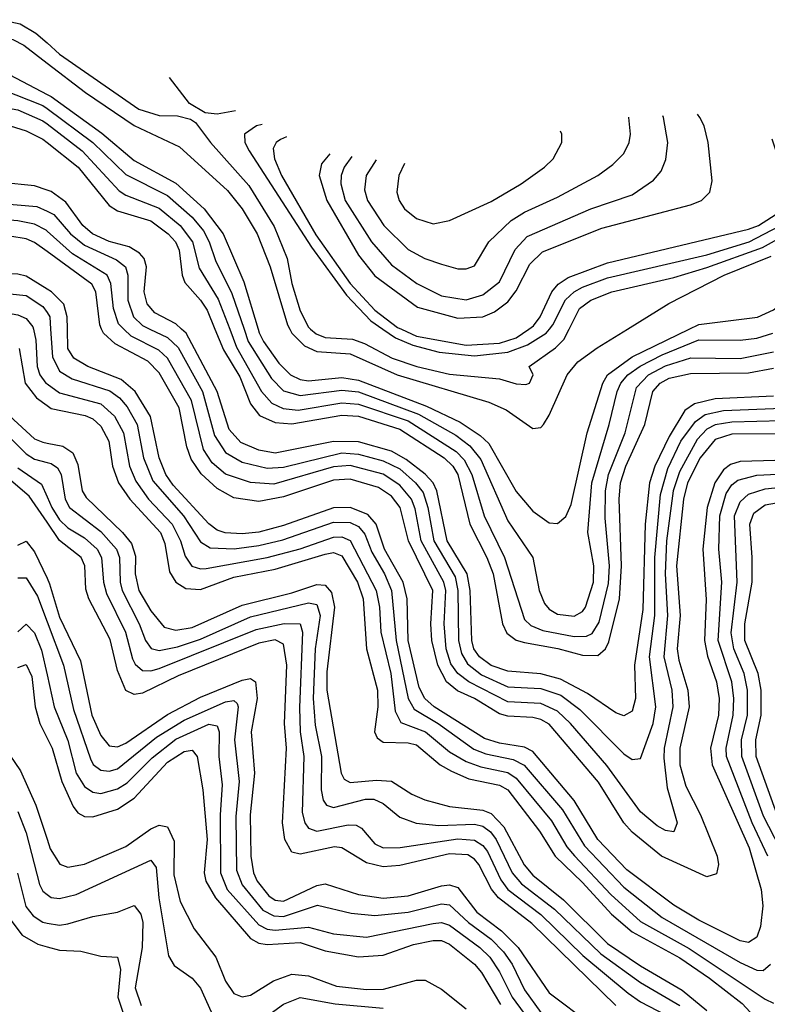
# Model space of a CAD drawing. Header units: inches. Extents: x 884549 to 1028252, y 526810 to 653624.
# Tile 356 of 656: x 899934 to 901735, y 638373 to 640746. Entities that reach past the tile are written whole.
import ezdxf

# ---------------------------------------------------------------- set-up
doc = ezdxf.new("R2010")
doc.units = ezdxf.units.IN
doc.header["$MEASUREMENT"] = 0
for name, color, linetype in [('A8693', 7, 'Continuous'), ('A8694', 7, 'Continuous'), ('A9603', 7, 'Continuous'), ('A9604', 7, 'Continuous')]:
    doc.layers.add(name, color=color, linetype=linetype)

msp = doc.modelspace()

# ---------------------------------------------------------------- linework, layer by layer
at = {"layer": 'A8693', "color": 5}
for points, elevation in [([(899967.2, 640000), (899973.1, 639973.1), (899976.6, 639910), (899982.9, 639890), (899997.3, 639870), (900000, 639868.1)], 3440), ([(899933.1, 639953.1), (899947, 639870), (899974.6, 639834.6), (900000, 639816.2)], 3420), ([(899889.8, 639809.8), (899970, 639736), (899990, 639727.3), (900000, 639725.4)], 3380), ([(899870, 639777.2), (899950, 639699.3), (899970, 639686.9), (900000, 639678.9)], 3360), ([(899930, 639665.4), (899986.8, 639626.8), (900000, 639596.2)], 3340), ([(900000, 639534.5), (899957.2, 639597.2), (899890, 639654.7)], 3320), ([(899930, 639479.6), (899950, 639489.2), (899970, 639463), (900000, 639399.7)], 3280), ([(899930, 639400.8), (899950, 639400.8), (899976.7, 639356.7), (900000, 639294.8)], 3260), ([(899930, 639270.7), (899950, 639289), (899970, 639268.1), (899986.6, 639226.6), (900000, 639167.3)], 3240), ([(899930, 639185), (899950, 639191.9), (899963.3, 639163.3), (899971.2, 639090), (899982.3, 639050), (900000, 639014.7)], 3220), ([(899910, 638973.4), (899936, 638936), (899973, 638853), (900000, 638770.8)], 3180), ([(899930, 638837.4), (899950, 638786.3), (899981.8, 638661.8), (899990, 638645.5), (900000, 638638)], 3160), ([(899928.8, 638688.8), (899948.8, 638608.8), (899966.2, 638586.2), (899990, 638570.7), (900000, 638568.9)], 3140), ([(899910, 638579.3), (899939.7, 638539.7), (899977.7, 638517.7), (900000, 638511.6)], 3120)]:
    msp.add_lwpolyline(points, dxfattribs=dict(at, elevation=elevation))
at = {"layer": 'A8694', "color": 5}
for points, elevation in [([(899077.7, 640000), (899091.1, 640050), (899109.9, 640090.1), (899132.4, 640107.6), (899170, 640124.8), (899250, 640143.6), (899290, 640158.7), (899336.7, 640183.3), (899373, 640210), (899400.6, 640239.4), (899421, 640270), (899456.2, 640370), (899499, 640461), (899514.8, 640485.2), (899679.1, 640680.9), (899730, 640713.9), (899810, 640744.7), (899890, 640745.6), (899935.3, 640735.3), (899973.3, 640713.3), (900000, 640689.5)], 3740), ([(899105.8, 640000), (899114.1, 640030), (899132.7, 640067.3), (899170, 640092.7), (899270, 640119.8), (899319.4, 640140.6), (899370, 640169.7), (899410, 640205.1), (899430.5, 640230), (899452.2, 640267.8), (899478.2, 640350), (899527.3, 640452.7), (899595.7, 640530), (899650, 640604.1), (899701.3, 640658.7), (899730, 640677.4), (899790, 640704), (899830, 640710.2), (899890, 640705), (899917.7, 640697.7), (899944.1, 640684.1), (900000, 640641.2)], 3720), ([(899165.6, 640000), (899169.4, 640010.6), (899189.4, 640030.6), (899210, 640041.9), (899310, 640071.7), (899355, 640090), (899392.5, 640110), (899430, 640138.8), (899458.8, 640170), (899496.7, 640230), (899540.5, 640350), (899570.5, 640410), (899710, 640575.8), (899750, 640608.9), (899790, 640624.7), (899830, 640630.9), (899870, 640626.1), (899910, 640612.9), (900000, 640565.5)], 3680), ([(899203.1, 640000), (899210, 640006.9), (899230, 640017.3), (899331, 640049), (899387.1, 640072.9), (899418.7, 640090), (899450, 640114.4), (899475.8, 640144.2), (899522.4, 640217.6), (899570, 640343.2), (899609.8, 640410), (899743, 640557), (899790, 640584.2), (899830, 640589.8), (899890, 640578.5), (899990, 640539), (900000, 640531.6)], 3660), ([(899271.3, 640000), (899422.9, 640057.1), (899470, 640089.2), (899497, 640123), (899550.5, 640209.5), (899590, 640313.8), (899632.5, 640387.5), (899710, 640473.7), (899759.6, 640520.4), (899790, 640540.6), (899830, 640545.8), (899930, 640528.3), (899990, 640502.3), (900000, 640494.6)], 3640), ([(899348.4, 640000), (899446.1, 640033.9), (899490, 640065), (899518.3, 640101.7), (899571.5, 640188.5), (899611.6, 640288.4), (899655.4, 640364.6), (899730, 640441.4), (899770, 640475.7), (899790, 640490.1), (899830, 640498), (899911.2, 640490), (899950, 640477.5), (899990, 640457.6), (900000, 640449.7)], 3620), ([(900000, 640335.1), (899970, 640345), (899890, 640353.6), (899830, 640380.2), (899810, 640384.3), (899770, 640374.4), (899710, 640327), (899658, 640242), (899627.2, 640170), (899590, 640102.2), (899544.2, 640035.8), (899512.3, 640000)], 3580), ([(899556.7, 640000), (899607.3, 640072.7), (899678.1, 640210), (899725.6, 640290), (899757.5, 640322.5), (899790, 640334.1), (899810, 640330.6), (899870, 640304.7), (899975.8, 640295.8), (900000, 640284.3)], 3560), ([(900000, 640236.3), (899998.1, 640238.1), (899970, 640253.3), (899930, 640261.2), (899850, 640267.1), (899790, 640290.3), (899770, 640286.3), (899710, 640197.3), (899628.7, 640050), (899593, 640000)], 3540), ([(900000, 640186.8), (899970, 640208.6), (899950, 640217.2), (899910, 640224.4), (899850, 640227.7), (899810, 640237.2), (899786.5, 640233.5), (899750, 640192.4), (899652.3, 640030), (899632.4, 640000)], 3520), ([(900000, 640096.7), (899950, 640127.3), (899930, 640132.4), (899870, 640133.7), (899830, 640146), (899810, 640141.3), (899786.6, 640113.4), (899709.9, 640000)], 3480), ([(899755.2, 640000), (899774.9, 640025.1), (899810, 640085.2), (899824.3, 640095.7), (899850, 640097.7), (899870, 640088.8), (899950, 640080.7), (899990, 640054.6), (900000, 640039.9)], 3460), ([(899812.7, 640000), (899841.7, 640038.3), (899850, 640043.4), (899870, 640044.7), (899930, 640034.5), (899950, 640025.3), (899965.9, 640005.9), (899967.2, 640000)], 3440)]:
    msp.add_lwpolyline(points, dxfattribs=dict(at, elevation=elevation))
at = {"layer": 'A9603', "color": 5}
for points, elevation in [([(900008.6, 640000), (900012.9, 639932.9), (900030, 639898.9), (900060.6, 639880.6), (900151.4, 639851.4), (900174.6, 639834.6), (900192.8, 639812.8), (900217.4, 639770), (900232.7, 639690), (900254.8, 639634.8), (900328.6, 639550), (900370, 639487.6), (900393.3, 639473.3), (900450.6, 639470.6), (900510, 639478.3), (900567.9, 639492.1), (900690, 639534.9), (900730, 639533.9), (900750, 639524.7), (900765.9, 639505.9), (900782.6, 639462.6), (900813.3, 639410), (900830, 639370), (900840.9, 639250), (900870.2, 639110.2), (900884.6, 639084.6), (900942.3, 639050), (901028, 638988), (901057, 638977), (901122.8, 638962.8), (901149.2, 638949.2), (901241.7, 638841.7), (901295.2, 638755.2), (901390, 638655.6), (901481.9, 638581.9), (901670, 638473.6), (901710, 638455.5), (901725.2, 638454.8), (901743.1, 638470)], 3460), ([(901810, 639685.2), (901670, 639681.3), (901646.3, 639673.7), (901630, 639660.7), (901609.2, 639630), (901590.5, 639570), (901580, 639470), (901588.4, 639348.4), (901584, 639250), (901591.6, 639211.6), (901612.6, 639150), (901619.6, 639110), (901618, 639070), (901598.8, 638990), (901602.5, 638950), (901691.3, 638750), (901720.5, 638650), (901724.4, 638610), (901719.2, 638560.8), (901710, 638535), (901690, 638522.3), (901670, 638525.7), (901570, 638575.7), (901510, 638611.8), (901397, 638697), (901327.4, 638770), (901270, 638864.1), (901170, 638981.9), (901150, 638992.6), (901090, 639002.3), (901053.9, 639013.9), (900933, 639090), (900909.8, 639109.8), (900896.6, 639136.6), (900870.2, 639250), (900867.9, 639350), (900858.3, 639390), (900813.4, 639470), (900793, 639530), (900773, 639553), (900730, 639569.9), (900690, 639569.7), (900570, 639526.5), (900510, 639511.1), (900470, 639506.6), (900429, 639509), (900410, 639515.9), (900390, 639530.6), (900304.1, 639624.1), (900286, 639650), (900270.2, 639690), (900249.4, 639789.4), (900212.3, 639850), (900178.4, 639878.4), (900098.6, 639910), (900064.4, 639930), (900050, 639953.6), (900049.3, 640000)], 3480), ([(901770, 639747.4), (901650, 639746.6), (901610, 639733.7), (901573.3, 639690), (901543.1, 639630), (901533.4, 639590), (901516.3, 639430), (901525.4, 639310), (901518.2, 639230), (901522.1, 639202.1), (901543.8, 639130), (901547.4, 639090), (901524.5, 638990), (901524.2, 638950), (901538.9, 638898.9), (901574.5, 638830), (901614.7, 638730), (901617.4, 638710), (901612.9, 638687.1), (901590, 638680.5), (901480.5, 638730), (901410, 638788.1), (901390, 638810.4), (901328.5, 638908.5), (901210, 639048.1), (901190, 639059.2), (901170, 639063.9), (901110, 639067.1), (901090, 639073.2), (901030, 639109.9), (900988.7, 639128.7), (900962.7, 639150), (900941.4, 639190), (900926.9, 639250), (900924.5, 639290), (900929.4, 639370), (900870.5, 639490), (900850.6, 639570), (900830, 639597.2), (900798.4, 639618.4), (900730, 639638.7), (900690, 639635.9), (900570, 639595.7), (900510, 639584.5), (900450, 639593.8), (900410, 639615.8), (900371.6, 639651.6), (900347, 639687), (900336.6, 639716.6), (900318.3, 639810), (900270, 639894.7), (900242.7, 639922.7), (900164.4, 639964.4), (900135.9, 639990), (900131.6, 640000)], 3520), ([(901770, 639778.9), (901650, 639776), (901610, 639769.7), (901590, 639758.7), (901566.2, 639733.8), (901523.9, 639656.1), (901508.4, 639610), (901492.7, 639490), (901489.2, 639410), (901494.6, 639310), (901485.9, 639210), (901505, 639130), (901507.8, 639090), (901487, 638990), (901486, 638966), (901494.4, 638894.4), (901518.5, 638810), (901510, 638788.8), (901490, 638792.1), (901470, 638803), (901430, 638836.8), (901348.4, 638948.4), (901261.4, 639050), (901230, 639079.7), (901190, 639097.6), (901110, 639102.2), (901016.1, 639150), (900989.4, 639170), (900973.2, 639193.2), (900961.4, 639230), (900956.6, 639290), (900960.4, 639370), (900956.3, 639390), (900901.5, 639490), (900886.9, 639566.9), (900877.8, 639590), (900850, 639624), (900810, 639650.4), (900730, 639671.3), (900690, 639667.8), (900546.8, 639626.8), (900490, 639630.5), (900430, 639650.5), (900397.9, 639677.9), (900376.8, 639710), (900348, 639828), (900290.2, 639930.2), (900269.2, 639949.2), (900202.8, 639982.8), (900185.1, 640000)], 3540), ([(900247.6, 640000), (900290, 639979.5), (900316, 639956), (900374.7, 639850), (900403.3, 639743.3), (900430, 639702.6), (900470, 639679.7), (900530, 639664.7), (900570, 639667.2), (900710, 639702.1), (900750, 639698.6), (900810, 639682.3), (900850, 639663.2), (900887.5, 639630), (900906, 639606), (900917.8, 639570), (900932.1, 639490), (900983, 639403), (900989.6, 639370), (900991.3, 639250), (900998.4, 639218.4), (901013.3, 639193.3), (901047.1, 639167.1), (901110, 639138.3), (901190, 639134.3), (901237.7, 639117.7), (901283.6, 639083.6), (901390, 638976.3), (901410, 638963.3), (901430, 638965.2), (901460.6, 639050), (901467.1, 639090), (901451.8, 639210), (901464.1, 639310), (901464, 639450), (901478.1, 639601.9), (901496, 639664), (901527.2, 639730), (901562.2, 639777.8), (901585.8, 639794.2), (901630, 639803.7), (901770, 639809.7)], 3560), ([(901750, 639838.4), (901610, 639832), (901559.7, 639820.3), (901536.3, 639803.7), (901498.8, 639741.2), (901464.7, 639670), (901451.5, 639630), (901441.4, 639530), (901435.5, 639324.5), (901415.4, 639190), (901417.8, 639110), (901410, 639079.3), (901390, 639068.6), (901370, 639075.2), (901302.4, 639122.4), (901236.8, 639156.8), (901190, 639169.3), (901110, 639175.7), (901070, 639189.7), (901042.2, 639210), (901028.6, 639230), (901023.1, 639250), (901019.1, 639370), (901011.9, 639410), (900964.1, 639490), (900939.4, 639610), (900930, 639630), (900910.6, 639650.6), (900865.6, 639685.6), (900830, 639706.2), (900750, 639728.8), (900690.4, 639729.6), (900550, 639701.5), (900510, 639708.2), (900467, 639727), (900438.4, 639758.4), (900410, 639850), (900335, 639990), (900324, 640000)], 3580), ([(900404.5, 640000), (900425.3, 639950), (900464.8, 639884.8), (900490, 639819.7), (900512, 639792), (900550, 639774.8), (900590, 639771.7), (900710, 639792.6), (900750, 639790), (900850, 639758.8), (900957.1, 639690), (900977.8, 639670), (900990, 639650), (901018.9, 639530), (901059.9, 639450), (901075, 639410), (901097.3, 639290), (901107.5, 639267.5), (901130, 639250.9), (901150, 639244.6), (901230.6, 639230.6), (901290, 639214.2), (901326.7, 639213.3), (901345.7, 639230), (901353.8, 639246.2), (901379.3, 639350), (901384.1, 639430), (901378.6, 639590), (901381.5, 639630), (901394.1, 639670), (901440.2, 639770), (901459.3, 639850), (901476.8, 639870), (901498.5, 639881.5), (901550, 639893.2), (901690, 639894.5), (901750, 639906)], 3620), ([(900440, 640000), (900456.7, 639956.7), (900516.4, 639850), (900541.4, 639821.4), (900568.8, 639808.8), (900605, 639805), (900710, 639822.7), (900750, 639819.4), (900870, 639778.7), (900985.5, 639705.5), (901005.2, 639685.2), (901023.8, 639650), (901053.1, 639550), (901101.9, 639450), (901150, 639300.3), (901165.5, 639285.5), (901194.2, 639274.2), (901270, 639259.4), (901299.5, 639260.5), (901313.1, 639266.9), (901330, 639294), (901352.7, 639387.3), (901355, 639430), (901344.6, 639544.6), (901345.3, 639610), (901352.4, 639650), (901392.9, 639750), (901420.4, 639859.6), (901448.7, 639890), (901490, 639911.8), (901550.9, 639930.9), (901670, 639929.3), (901750, 639945.7)], 3640), ([(900474.7, 640000), (900484.9, 639970), (900540.7, 639880.7), (900570, 639851.3), (900610, 639840.1), (900710, 639852.8), (900750, 639848.6), (900894.9, 639794.9), (900984.8, 639744.8), (901018.6, 639718.6), (901045.5, 639685.5), (901110, 639537.9), (901170.1, 639450), (901185.9, 639370), (901198.9, 639338.9), (901210, 639325.2), (901230, 639313), (901270, 639308.1), (901290, 639319.9), (901296.9, 639330), (901316.2, 639390), (901317.5, 639430), (901302.9, 639510), (901312.4, 639630), (901354.7, 639770), (901373.8, 639850), (901382.1, 639870), (901399.2, 639890), (901429.2, 639910.8), (901482.2, 639937.8), (901570, 639974.3), (901670, 639973.2), (901710, 639978.5), (901748.5, 639990)], 3660), ([(900508.7, 640000), (900511.4, 639991.4), (900521.6, 639970), (900558.2, 639918.2), (900586.2, 639890), (900610, 639878.6), (900630, 639875.4), (900710, 639883.4), (900750, 639877.2), (900914.4, 639814.4), (900995.6, 639775.6), (901043.8, 639743.8), (901064.3, 639724.3), (901130, 639608.7), (901170, 639561.4), (901210, 639533.5), (901230, 639531.5), (901250, 639548.6), (901262.9, 639577.1), (901301.7, 639750), (901338.7, 639870), (901350.2, 639890), (901410, 639932.9), (901546.8, 640000)], 3680), ([(900584.8, 640000), (900590, 639990), (900620.1, 639960.1), (900650, 639946.2), (900730, 639940.6), (900843.4, 639890), (901064.3, 639824.3), (901105.8, 639805.8), (901170, 639760.8), (901190, 639763.3), (901195.9, 639770), (901210, 639792.3), (901253.5, 639890), (901278.9, 639921.1), (901325.2, 639954.8), (901398.2, 640000)], 3720), ([(900635.1, 640000), (900648.4, 639988.4), (900670, 639980.1), (900735.6, 639975.6), (900765, 639965), (900831.1, 639930), (900891.3, 639910), (900970, 639891.1), (901090, 639880.6), (901130, 639867.9), (901153.4, 639866.6), (901162.4, 639870), (901171.4, 639890), (901161.3, 639910), (901224.9, 639955.1), (901245, 639975), (901257.7, 640000)], 3740), ([(900809.2, 640000), (900839.2, 639979.2), (900881.5, 639961.5), (900944.9, 639944.9), (901030, 639935.6), (901110, 639944.9), (901157.9, 639962.1), (901202.6, 639990), (901210.7, 640000)], 3760), ([(900853.6, 640000), (900890, 639983.3), (901010, 639961.5), (901090, 639966.3), (901130, 639979), (901160.8, 640000)], 3780), ([(900000, 639868.1), (900030, 639846.6), (900130, 639819.8), (900162.6, 639790), (900184.5, 639750), (900198.5, 639670), (900213.8, 639633.8), (900244.8, 639590), (900301.5, 639530), (900321.6, 639490), (900332.7, 639452.7), (900349.2, 639429.2), (900370, 639422.3), (900383.6, 639423.6), (900530, 639449.7), (900610, 639470.9), (900690, 639499), (900710, 639499.5), (900730, 639490.8), (900793.2, 639370), (900801.3, 639330), (900804.1, 639270), (900828.1, 639170), (900839.1, 639079.1), (900852.1, 639052.1), (900911.7, 639030), (900970, 638981.1), (901010, 638958.3), (901045.4, 638945.4), (901110, 638931.3), (901130, 638918.4), (901215.2, 638815.2), (901252.7, 638752.7), (901270.8, 638730.8), (901358, 638638), (901430, 638572.6), (901547.2, 638507.2), (901730, 638385.1), (901750, 638376.2)], 3440), ([(900000, 639816.2), (900010, 639808.9), (900091.9, 639791.9), (900110, 639784.1), (900130, 639766.4), (900148.9, 639730), (900157.9, 639670), (900171.8, 639630), (900199.8, 639590), (900273.3, 639510), (900283.7, 639483.7), (900294.8, 639414.8), (900310.4, 639390.4), (900334.7, 639374.7), (900370, 639372.6), (900450, 639402.1), (900550, 639421.8), (900670, 639458), (900690, 639461.6), (900710, 639453.7), (900748, 639390), (900761.5, 639350), (900770, 639230), (900796.2, 639130), (900797.3, 639090), (900788.9, 639030), (900795.3, 639015.3), (900810, 639005.1), (900870, 639003), (900890, 638998.1), (900947, 638950), (900974.8, 638934.8), (901016.6, 638916.6), (901090, 638901.4), (901109.8, 638889.8), (901186.4, 638790), (901223.9, 638730), (901290, 638666.2), (901359.8, 638590), (901410, 638547.9), (901524.8, 638484.8), (901595.9, 638435.9), (901674.9, 638374.9), (901723.2, 638323.2)], 3420), ([(900000, 639725.4), (900038.1, 639718.1), (900062, 639702), (900074.1, 639674.1), (900085, 639610), (900094.3, 639594.3), (900182, 639510), (900203.4, 639483.4), (900213, 639453), (900212.7, 639410), (900220.9, 639370), (900250, 639321.5), (900282.2, 639282.2), (900310, 639274.8), (900350, 639281.2), (900470, 639335.1), (900590, 639364.6), (900650, 639384.7), (900670, 639383), (900685.2, 639365.2), (900692.9, 639330), (900674.3, 639174.3), (900674, 639130), (900708.4, 638930), (900715.8, 638915.8), (900730, 638907.7), (900793.5, 638913.5), (900830, 638911), (900879.1, 638879.1), (900910, 638865.8), (900969.4, 638849.4), (901050, 638840.5), (901070, 638833), (901100.4, 638800.4), (901149.3, 638709.3), (901170, 638684), (901244.5, 638624.5), (901350, 638520), (901430, 638465.7), (901530, 638407.4), (901590, 638358.3)], 3380), ([(900000, 639678.9), (900010, 639676.2), (900025.4, 639665.4), (900033.8, 639650), (900043.6, 639590), (900053.9, 639570), (900130, 639512.6), (900167.6, 639470), (900174.2, 639450), (900176.1, 639390), (900181.1, 639370), (900222.3, 639290), (900237.2, 639250), (900250.8, 639230.8), (900270, 639225.9), (900314.7, 639234.7), (900370, 639252.6), (900490, 639306.6), (900630, 639340.7), (900650, 639336.6), (900658.3, 639310), (900645.6, 639230), (900641.1, 639110), (900646, 639046), (900661.4, 638970), (900660.1, 638890), (900665, 638865), (900672.9, 638852.9), (900690, 638847.2), (900767.4, 638867.4), (900787.1, 638867.1), (900810, 638857), (900850, 638824.2), (900889.5, 638809.5), (900944, 638804), (901030, 638807.4), (901050, 638802.2), (901068.4, 638788.4), (901082.2, 638770), (901120.7, 638690), (901143, 638663), (901222.5, 638602.5), (901334.5, 638494.5), (901430, 638425.6), (901524.8, 638370)], 3360), ([(901736.4, 638730), (901698.6, 638810), (901636.8, 638970), (901635.9, 638990), (901652.9, 639070), (901654.6, 639110), (901649.6, 639150), (901617.1, 639250), (901626, 639390), (901618.2, 639470), (901620.9, 639550), (901636.2, 639603.8), (901650, 639624.6), (901663.9, 639636.1), (901710, 639648.2), (901810, 639652.9)], 3460), ([(901765.3, 638750), (901726.1, 638826.1), (901673.9, 638970), (901673.4, 639010), (901687.4, 639070), (901687.3, 639130), (901679.4, 639170), (901654.3, 639230), (901648.1, 639268.1), (901662.5, 639390), (901656.3, 639550), (901670, 639584.1), (901690, 639602.5), (901730, 639615.3), (901830, 639625.8)], 3440), ([(900000, 639596.2), (900011.3, 639570), (900030, 639540.8), (900050, 639521.3), (900090, 639497.4), (900120.7, 639470), (900131.6, 639450), (900135.9, 639390), (900143.2, 639363.2), (900188.7, 639270), (900205.5, 639205.5), (900212.3, 639192.3), (900230, 639177.1), (900250, 639176.4), (900270, 639182.2), (900504.1, 639275.9), (900570.9, 639290.9), (900609.5, 639289.5), (900615.7, 639270), (900608.1, 639088.1), (900609.8, 639030), (900618.5, 638970), (900615, 638835), (900620.7, 638810), (900630, 638797.6), (900650.4, 638790.4), (900725.6, 638805.6), (900744.7, 638804.7), (900757.5, 638797.5), (900790, 638759.9), (900810, 638749.8), (900851, 638751), (900990, 638772.1), (901030, 638769), (901050, 638755.4), (901060.9, 638740.9), (901093.2, 638673.2), (901110, 638650), (901190, 638589.8), (901290.9, 638490.9), (901400, 638400), (901430, 638379.1), (901510, 638337.5)], 3340), ([(901759.4, 638830), (901708.3, 638970), (901707.4, 639010), (901720.5, 639070), (901720.4, 639130), (901713.1, 639170), (901681.3, 639250), (901681.3, 639290), (901698.5, 639390), (901699.2, 639450), (901693, 639530), (901703.2, 639556.8), (901730, 639576.3), (901830, 639594.7)], 3420), ([(901370, 638370.1), (901168.2, 638568.2), (901087.3, 638630), (901070.6, 638650.6), (901040.5, 638710), (901030, 638723.2), (901013.6, 638733.6), (900970, 638735.4), (900850, 638707.4), (900810, 638704.1), (900770, 638714.3), (900710, 638749.8), (900692.9, 638752.9), (900610, 638734.7), (900590, 638739.5), (900572.6, 638770), (900567.3, 638810), (900577.3, 638990), (900571.7, 639050), (900577.5, 639190), (900570, 639241.1), (900550, 639251.2), (900510, 639243), (900315.8, 639164.2), (900230, 639123.1), (900210, 639119.7), (900190, 639129.1), (900170, 639177.3), (900151.9, 639251.9), (900100.5, 639350), (900093.8, 639373.8), (900090.7, 639430), (900082, 639450), (900030, 639490.6), (900000, 639534.5)], 3320), ([(900000, 639399.7), (900006.3, 639386.3), (900030, 639306.3), (900080.9, 639200.9), (900108, 639070), (900130, 639021.1), (900150, 638996.2), (900170, 638993.6), (900190, 639002.5), (900290, 639071.6), (900370, 639113.1), (900470, 639154), (900490, 639158), (900502, 639150), (900505.9, 639110), (900491.5, 639030), (900500.2, 638930), (900489.7, 638830), (900491, 638730), (900497.1, 638690), (900506.6, 638670), (900534.6, 638634.6), (900550, 638623.7), (900570, 638621.3), (900650, 638659.2), (900670, 638663.1), (900750, 638637.3), (900810, 638628.8), (900870, 638634.6), (900950, 638658.6), (900970, 638660.8), (900990, 638654.2), (901035.3, 638595.3), (901095.1, 638550), (901135.4, 638510), (901210, 638400.5), (901310, 638325.3)], 3280), ([(900000, 639294.8), (900039.3, 639190), (900063.4, 639083.4), (900104.4, 638964.4), (900111.1, 638951.1), (900130, 638936.9), (900150, 638934.6), (900170, 638940.5), (900263.6, 639016.4), (900330, 639057.4), (900430, 639101.6), (900450, 639105.2), (900457.7, 639097.7), (900460.5, 639090), (900452, 639010), (900462.9, 638910), (900454.7, 638825.3), (900456.6, 638696.6), (900470, 638660.7), (900520.2, 638600.2), (900546.2, 638586.2), (900570, 638585), (900652, 638612), (900732.4, 638592.4), (900790, 638586.7), (900870, 638594.9), (900950, 638615.2), (900970, 638613), (901015.6, 638570), (901070, 638530), (901099.7, 638499.7), (901120.9, 638470), (901150, 638407.6), (901190, 638353.4)], 3260), ([(900000, 639167.3), (900017.5, 639090), (900050, 639008.8), (900069.8, 638930), (900090, 638897.7), (900110, 638884), (900130, 638881.4), (900170, 638892), (900193.3, 638906.7), (900253, 638967), (900310, 639011.8), (900390, 639048.2), (900410, 639044.1), (900415, 639030), (900413.8, 638970), (900421.9, 638901.9), (900417.3, 638830), (900418.1, 638690), (900434, 638650), (900510, 638564.2), (900530, 638554.4), (900550, 638551.4), (900630, 638559.1), (900690, 638543.2), (900770, 638535.2), (900930, 638568), (900950, 638570), (900970, 638563.9), (901042.8, 638510), (901066.6, 638486.6), (901090, 638451.2), (901120.3, 638390), (901190, 638296.2)], 3240), ([(900000, 639014.7), (900012.3, 638990), (900035.8, 638910), (900062.9, 638850), (900074.5, 638834.5), (900090, 638825.9), (900110, 638824.7), (900170, 638843.4), (900210.2, 638869.8), (900290, 638956.3), (900330, 638982), (900350, 638985.6), (900361.6, 638970), (900375.3, 638890), (900385.8, 638770), (900378.8, 638690), (900382.2, 638670), (900405.6, 638630), (900490, 638531.9), (900510, 638520.4), (900530, 638517), (900610, 638522.2), (900670, 638501.7), (900750, 638487.4), (900810, 638491.2), (900882.5, 638517.5), (900930, 638527.2), (900950, 638526.5), (900970, 638517.8), (901030, 638470.1), (901047.1, 638450), (901092.7, 638372.7)], 3220), ([(900000, 638770.8), (900007.6, 638747.6), (900031, 638711), (900050, 638703.7), (900090, 638710.6), (900190, 638753.3), (900250, 638796.1), (900270, 638804.9), (900290, 638800.6), (900306.3, 638766.3), (900305.3, 638685.3), (900321.1, 638621.1), (900354.6, 638554.6), (900406.7, 638486.7), (900430, 638428.6), (900450, 638399), (900470, 638391), (900490, 638395.5), (900545.9, 638430), (900590, 638445.9), (900630, 638441.6), (900697.2, 638417.2), (900770, 638408.7), (900810.7, 638409.3), (900890, 638431.1), (900911.2, 638431.2), (900950, 638409.4), (901010, 638361.8)], 3180), ([(900000, 638638), (900010, 638630.5), (900030, 638627.7), (900070, 638637.7), (900250, 638720.8), (900262.9, 638702.9), (900269.2, 638630), (900292.5, 638490), (900306.3, 638466.3), (900350, 638435.7), (900370, 638411.6), (900410, 638322.7)], 3160), ([(900000, 638568.9), (900030, 638563.5), (900050, 638566.9), (900110, 638585), (900170, 638595.4), (900210, 638611.3), (900225.7, 638590), (900230.7, 638570), (900228.9, 638510), (900212.7, 638412.7), (900226.7, 638370)], 3140), ([(900000, 638511.6), (900030, 638503.4), (900081.1, 638501.1), (900130, 638489.2), (900170, 638486.7), (900176.7, 638456.7), (900170.2, 638390), (900190.4, 638330.4)], 3120), ([(900470, 638301.3), (900570, 638373.7), (900610, 638389.1), (900694.3, 638374.3), (900810, 638363.8)], 3160)]:
    msp.add_lwpolyline(points, dxfattribs=dict(at, elevation=elevation))
at = {"layer": 'A9604', "color": 5}
for points, elevation in [([(900000, 640689.5), (900030, 640662.8), (900221.2, 640530), (900270, 640514.8), (900314.2, 640514.2), (900345.9, 640505.9), (900358, 640498), (900394, 640450), (900486.4, 640346.4), (900547.1, 640247.1), (900578.6, 640170), (900589.8, 640110), (900610, 640043.7), (900630, 640004.5), (900635.1, 640000)], 3740), ([(900000, 640641.2), (900092.7, 640570), (900210, 640490.4), (900318.9, 640438.9), (900434.4, 640334.4), (900470, 640290.1), (900506, 640230), (900537.6, 640150), (900579.5, 640010), (900584.8, 640000)], 3720), ([(900454.3, 640525.7), (900410, 640518), (900381, 640521), (900343.5, 640543.5), (900295.2, 640606.3)], 3740), ([(900000, 640565.5), (900010, 640560.3), (900131.9, 640471.9), (900210, 640406.5), (900310, 640351.8), (900378.5, 640290), (900424.7, 640230), (900474, 640114), (900508.7, 640000)], 3680), ([(900000, 640531.6), (900110, 640450), (900190, 640372.8), (900290, 640322.1), (900349.9, 640269.9), (900377, 640237), (900390.7, 640210.7), (900405.6, 640165.6), (900445.6, 640085.6), (900474.7, 640000)], 3660), ([(900000, 640494.6), (900084.3, 640430), (900173.5, 640333.5), (900190, 640322.9), (900270, 640291.5), (900320.8, 640250), (900350.6, 640210), (900366.6, 640146.6), (900412.3, 640072.3), (900440, 640000)], 3640), ([(900681.7, 640422.4), (900661.4, 640398.6), (900655.5, 640370), (900674.4, 640310), (900750, 640177.9), (900790, 640128.6), (900892.6, 640052.6), (900990, 640026.3), (901050, 640029.8), (901078.2, 640041.8), (901110, 640065.9), (901130, 640092.6), (901163.3, 640156.7), (901193.7, 640186.3), (901336.8, 640243.2), (901550, 640299.2), (901576.5, 640310), (901597, 640330), (901602.6, 640357.4), (901593, 640450), (901583.1, 640490), (901573.1, 640510), (901567.4, 640517.7)], 3820), ([(900734.1, 640415.6), (900716, 640390), (900708.7, 640370), (900707.5, 640350), (900718, 640310), (900781.4, 640210), (900830, 640154.8), (900890.6, 640110), (900950, 640080.5), (901010, 640070.6), (901050, 640082.5), (901090, 640114.3), (901128.1, 640191.9), (901156.7, 640223.3), (901310, 640290.1), (901410, 640324), (901461.4, 640358.6), (901479.7, 640380.3), (901491.2, 640408.8), (901496, 640450), (901485.3, 640510), (901483.3, 640514.2)], 3840), ([(900792.7, 640407.9), (900769.1, 640370), (900764.7, 640335.3), (900771.7, 640310), (900811.8, 640250), (900870, 640191.6), (900910, 640170.5), (900950, 640156.3), (900990, 640145.4), (901010, 640145.1), (901030, 640152.2), (901064.5, 640210), (901118, 640262), (901150, 640281.9), (901230, 640317.7), (901326.8, 640370), (901363.4, 640396.6), (901390, 640423.2), (901402.7, 640450), (901405.7, 640470), (901401.5, 640510), (901401.3, 640510.5)], 3860), ([(900518, 640493.4), (900504.8, 640490), (900475.8, 640470), (900476.5, 640450), (900486.7, 640430), (900637.2, 640197.2), (900721.6, 640081.6), (900780.1, 640020.1), (900809.2, 640000)], 3760), ([(900861.2, 640399), (900847.5, 640370), (900842.7, 640330), (900848.2, 640310), (900861.5, 640290), (900890, 640266.5), (900930, 640253.8), (900970, 640262), (901070, 640307.8), (901142, 640350), (901198.9, 640390), (901219.3, 640410), (901240.4, 640450), (901240.5, 640470), (901236.9, 640476.7)], 3880), ([(900000, 640449.7), (900074.8, 640390), (900150, 640297.8), (900170, 640285.4), (900250, 640260.6), (900291.6, 640230), (900309.1, 640210), (900318.6, 640190), (900325.4, 640130), (900332.1, 640112.1), (900370, 640070.1), (900385.5, 640045.5), (900404.5, 640000)], 3620), ([(900576.8, 640463.6), (900562.8, 640457.2), (900552, 640450), (900544.8, 640435.2), (900547.8, 640410), (900565.2, 640370), (900647.6, 640227.6), (900730.3, 640110), (900790, 640045.7), (900844.3, 640004.3), (900853.6, 640000)], 3780), ([(901160.8, 640000), (901172.2, 640007.8), (901188.2, 640030), (901216.2, 640090), (901231.3, 640108.7), (901255.2, 640124.8), (901350, 640159.8), (901690, 640240.9), (901713.8, 640250), (901808.3, 640310), (901812.8, 640330), (901764.8, 640404.8), (901747.3, 640457.8)], 3780), ([(901210.7, 640000), (901218.7, 640010), (901249.3, 640070.7), (901269.6, 640090), (901290, 640101), (901350, 640123.5), (901590, 640179.3), (901691.4, 640210), (901782.5, 640257.5), (901850, 640272.1), (901922.1, 640330), (901927.9, 640350), (901909.2, 640370), (901860.5, 640400.5), (901828, 640428), (901826.1, 640431.5)], 3760), ([(901257.7, 640000), (901283, 640050), (901310, 640070.2), (901360.5, 640090), (901510, 640124.4), (901590, 640148.4), (901723.4, 640196.6), (901790, 640233.5), (901850, 640237.7), (901885.9, 640250), (901950, 640281.5), (902081.2, 640310), (902072.3, 640330), (902009.7, 640380.1)], 3740), ([(900324, 640000), (900310, 640012.7), (900259.3, 640039.3), (900241.1, 640061.1), (900233.9, 640090), (900239.7, 640150), (900233.9, 640170), (900222.9, 640182.9), (900198.1, 640198.1), (900150, 640211), (900109.7, 640229.7), (900086.3, 640250), (900045.6, 640305.6), (900010, 640331.8), (900000, 640335.1)], 3580), ([(900000, 640284.3), (900016.5, 640276.5), (900056.9, 640230), (900090, 640202), (900167.3, 640167.3), (900189.1, 640150), (900195, 640130), (900194.5, 640070), (900208.7, 640030), (900230, 640008.5), (900247.6, 640000)], 3560), ([(900185.1, 640000), (900172.4, 640012.4), (900160, 640050), (900153.8, 640110), (900144.8, 640130), (900061.6, 640181.6), (900000, 640236.3)], 3540), ([(900131.6, 640000), (900127.2, 640010), (900117.6, 640090), (900108.2, 640108.2), (900000, 640186.8)], 3520), ([(901398.2, 640000), (901498.2, 640061.8), (901631.7, 640130), (901744.5, 640175.5)], 3720), ([(901546.8, 640000), (901570, 640011.4), (901711.3, 640028.7), (901750, 640046.2), (901807.1, 640090), (901850, 640113.1), (901950, 640143.2), (901985.1, 640145.1), (902104.7, 640124.7), (902210, 640095), (902249.4, 640089.4), (902270, 640080.2), (902321.3, 640041.3), (902359.9, 640019.9), (902406.9, 640000)], 3680), ([(900049.3, 640000), (900048.8, 640030), (900040.2, 640060.2), (900011, 640090), (900000, 640096.7)], 3480), ([(900000, 640039.9), (900006.7, 640030), (900008.6, 640000)], 3460)]:
    msp.add_lwpolyline(points, dxfattribs=dict(at, elevation=elevation))

doc.saveas('drawing.dxf')
